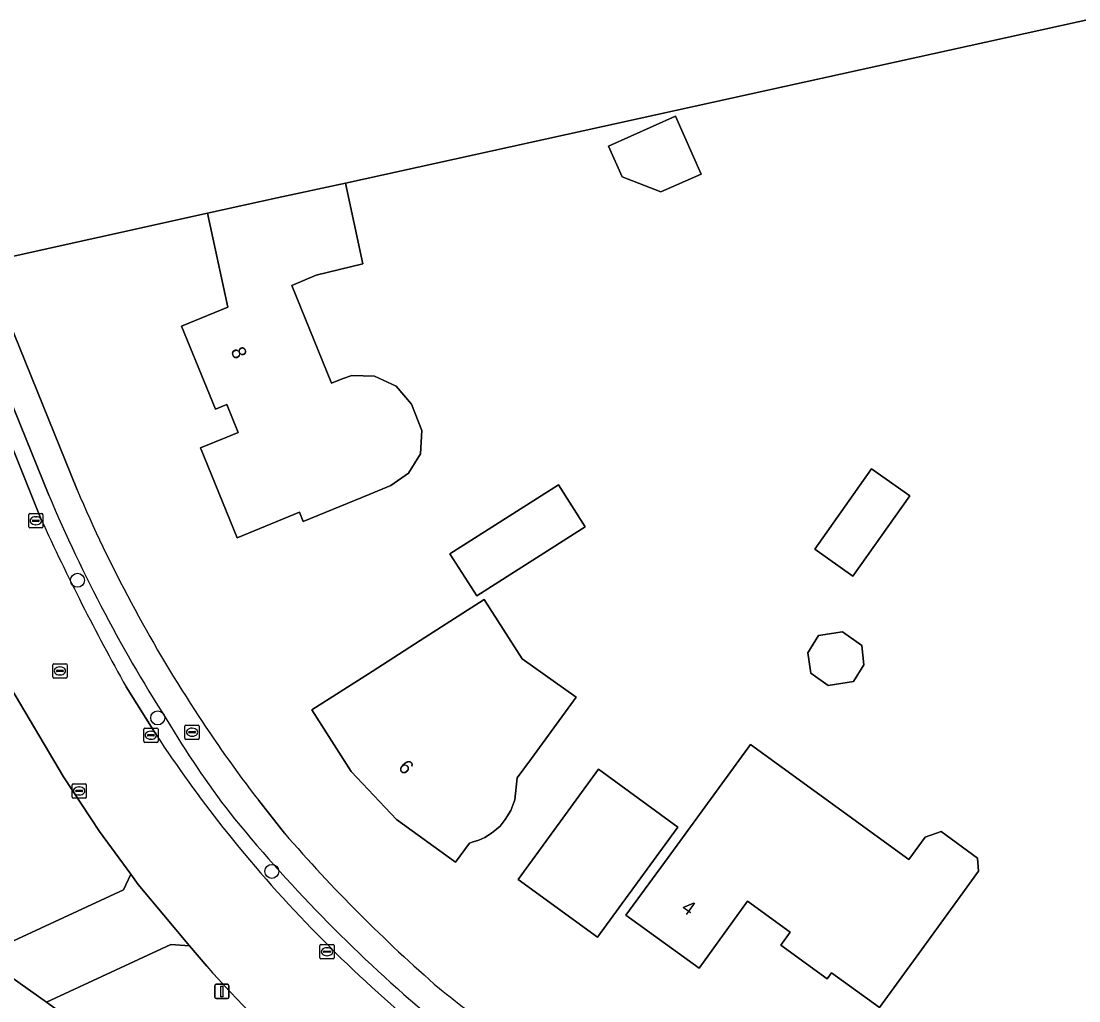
# Model space of a CAD drawing. Extents: x 157320 to 158835, y 386650 to 388491.
# Drawn here: x 158510.3 to 158584.3, y 387192.7 to 387261.3 of the extents above; entities that cross this region are included whole.
import ezdxf

# ---------------------------------------------------------------- set-up
doc = ezdxf.new("R2010")
doc.units = 0
for name, color, linetype in [('IMGEO_Berm_groen', 7, 'Continuous'), ('IMGEO_Boom', 7, 'Continuous'), ('IMGEO_Brandkraan', 7, 'Continuous'), ('IMGEO_Erf', 7, 'Continuous'), ('IMGEO_Fietspad_gesloten', 7, 'Continuous'), ('IMGEO_Kolk', 7, 'Continuous'), ('IMGEO_Lichtmast', 7, 'Continuous'), ('IMGEO_Loofbos', 7, 'Continuous'), ('IMGEO_Pand', 7, 'Continuous'), ('IMGEO_Pand_nummerreeks', 7, 'Continuous'), ('IMGEO_Rijbaan_lokaal_gesloten', 7, 'Continuous'), ('IMGEO_Rioolput', 7, 'Continuous'), ('IMGEO_Voetpad_open', 7, 'Continuous')]:
    doc.layers.add(name, color=color, linetype=linetype)

msp = doc.modelspace()

# ---------------------------------------------------------------- linework, layer by layer
at = {"layer": 'IMGEO_Berm_groen'}
for points in [[(158512.212, 387228.096), (158507.78, 387238.995), (158506.696, 387238.747), (158511.675, 387226.394)], [(158479.487, 387215.345), (158481.414, 387213.926), (158481.668, 387214.355), (158494.418, 387205.074), (158500, 387201.138), (158507.447, 387195.888), (158517.425, 387200.495), (158517.935, 387201.581), (158515.76, 387204.58), (158513.223, 387208.386), (158509.168, 387215.243)], [(158517.613, 387214.695), (158519.734, 387211.31)], [(158523.253, 387195.16), (158522.055, 387196.585), (158520.748, 387196.665), (158512.044, 387192.647), (158526.616, 387182.118), (158542.75, 387170.509), (158545.641, 387172.104), (158547.239, 387175.205), (158538.121, 387181.83)]]:
    msp.add_lwpolyline(points, dxfattribs=at)
for centre, radius, start, end in [((158608.164, 387268.454), 104.094, 202.81171, 212.85964), ((158659.766, 387294.203), 162.877, 204.60254, 209.21894), ((158596.278, 387261.6), 91.586, 213.30548, 218.2809), ((158571.238, 387241.857), 58.69, 210.60834, 218.32502), ((158607.821, 387273.312), 106.914, 219.39202, 229.86027), ((158600.313, 387265.147), 96.951, 218.44882, 229.58242), ((158583.429, 387248.382), 80.336, 221.49088, 228.56633)]:
    msp.add_arc(centre, radius, start, end, dxfattribs=at)
at = {"layer": 'IMGEO_Boom'}
for centre in [(158514.216, 387222.143), (158519.824, 387212.519), (158527.81, 387201.784)]:
    msp.add_circle(centre, 0.489, dxfattribs=at)
at = {"layer": 'IMGEO_Brandkraan'}
for p, q in [((158521.802, 387212.02), (158522.654, 387212.02)), ((158521.727, 387211.094), (158521.727, 387211.946)), ((158521.986, 387211.514), (158521.986, 387211.526)), ((158522.424, 387211.477), (158522.026, 387211.477)), ((158522.029, 387211.563), (158522.427, 387211.563)), ((158522.238, 387211.24), (158522.213, 387211.24)), ((158522.215, 387211.8), (158522.24, 387211.8)), ((158522.47, 387211.526), (158522.47, 387211.514)), ((158522.728, 387211.946), (158522.728, 387211.094)), ((158522.654, 387211.02), (158521.802, 387211.02))]:
    msp.add_line(p, q, dxfattribs=at)
for points in [[(158521.802, 387212.02), (158522.654, 387212.02)], [(158521.727, 387211.094), (158521.727, 387211.946)], [(158522.728, 387211.946), (158522.728, 387211.094)], [(158522.654, 387211.02), (158521.802, 387211.02)]]:
    msp.add_lwpolyline(points, dxfattribs=at)
for centre, radius, start, end in [((158521.804, 387211.944), 0.0765, 91.55205, 178.44795), ((158521.804, 387211.944), 0.0765, 91.55205, 178.44795), ((158522.652, 387211.944), 0.0765, 1.55205, 88.44795), ((158522.652, 387211.944), 0.0765, 1.55205, 88.44795), ((158522.026, 387211.523), 0.0403, 85.87752, 175.75265), ((158522.023, 387211.513), 0.0366, 178.93798, 274.71019), ((158522.427, 387211.52), 0.043, 264.86636, 352.45326), ((158522.431, 387211.525), 0.0386, 1.73085, 96.63898), ((158521.804, 387211.096), 0.0765, 181.55205, 268.44795), ((158521.804, 387211.096), 0.0765, 181.55205, 268.44795), ((158522.652, 387211.096), 0.0765, 271.55205, 358.44795), ((158522.652, 387211.096), 0.0765, 271.55205, 358.44795)]:
    msp.add_arc(centre, radius, start, end, dxfattribs=at)
for centre, major_axis, ratio, start_param, end_param in [((158522.214, 387211.52), (-0.387, 0.002), 0.722429, 4.712389, 7.853982), ((158522.239, 387211.52), (-0.39, 0.002), 0.717154, 1.570796, 4.712389)]:
    msp.add_ellipse(centre, major_axis=major_axis, ratio=ratio, start_param=start_param, end_param=end_param, dxfattribs=at)
at = {"layer": 'IMGEO_Erf'}
for points in [[(158590.658, 387262.626), (158532.96, 387249.93), (158534.17, 387244.29), (158530.9, 387243.49), (158529.21, 387242.77), (158531.983, 387235.941), (158532.72, 387236.24), (158533.407, 387236.479), (158534.985, 387236.421), (158536.505, 387235.719), (158537.586, 387234.462), (158538.288, 387232.619), (158538.2, 387230.981), (158537.358, 387229.628), (158536.133, 387228.77), (158535.84, 387228.65), (158534.625, 387228.151), (158530, 387226.25), (158529.73, 387226.907), (158525.38, 387225.12), (158522.82, 387231.41), (158524.664, 387232.164), (158525.461, 387232.49), (158524.667, 387234.434), (158523.87, 387234.108), (158521.489, 387239.929), (158524.717, 387241.249), (158523.3, 387247.83), (158507.735, 387244.384), (158514.195, 387228.465)], [(158526.889, 387206.736), (158528.69, 387204.457)]]:
    msp.add_lwpolyline(points, dxfattribs=at)
for points in [[(158552.307, 387250.362), (158551.345, 387252.519), (158556.034, 387254.609), (158557.838, 387250.562), (158555.016, 387249.304)], [(158565.778, 387224.333), (158569.749, 387229.95), (158572.427, 387228.056), (158568.457, 387222.44)], [(158542.15, 387221.05), (158540.264, 387223.997), (158547.85, 387228.82), (158549.73, 387225.88)], [(158545.307, 387216.652), (158549.104, 387213.968), (158545.96, 387209.68), (158544.97, 387208.33), (158544.806, 387206.786), (158544.52, 387206.04), (158544.118, 387205.416), (158543.774, 387204.942), (158543.52, 387204.74), (158543.18, 387204.448), (158542.696, 387204.164), (158542.282, 387203.96), (158541.898, 387203.845), (158541.64, 387203.75), (158540.66, 387202.42), (158536.53, 387205.41), (158533.36, 387208.76), (158530.61, 387213.08), (158534.822, 387215.775), (158538.19, 387217.93), (158542.659, 387220.79)], [(158565.307, 387217.078), (158566.054, 387218.291), (158567.723, 387218.547), (158569.067, 387217.589), (158569.218, 387216.239), (158568.495, 387215.064), (158566.712, 387214.79), (158565.512, 387215.646)], [(158572.373, 387202.615), (158573.509, 387204.181), (158574.618, 387204.569), (158577.171, 387202.716), (158577.237, 387201.79), (158575.951, 387200.018), (158573.258, 387196.307), (158570.32, 387192.26), (158566.963, 387194.696), (158566.659, 387194.276), (158563.415, 387196.63), (158564.071, 387197.533), (158561.086, 387199.7), (158557.69, 387195.02), (158552.57, 387198.71), (158555.518, 387202.749), (158561.29, 387210.66)], [(158556.203, 387204.879), (158550.579, 387197.174), (158545.032, 387201.223), (158550.656, 387208.928)]]:
    msp.add_lwpolyline(points, close=True, dxfattribs=at)
for centre, radius, start, end in [((158605.912, 387267.508), 99.682, 203.05909, 213.08627), ((158601.885, 387264.541), 94.688, 212.91219, 217.62415), ((158610.169, 387274.907), 107.712, 220.84782, 229.02022), ((158931.682, 387686.416), 629.809, 231.490178, 231.951881)]:
    msp.add_arc(centre, radius, start, end, dxfattribs=at)
at = {"layer": 'IMGEO_Fietspad_gesloten'}
msp.add_lwpolyline([(158620.551, 387113.561), (158609.627, 387121.738), (158602.526, 387126.907), (158599.211, 387129.321), (158580.746, 387142.77), (158563.599, 387155.314), (158546.328, 387167.888), (158542.75, 387170.509), (158526.616, 387182.118), (158512.044, 387192.647), (158507.447, 387195.888)], dxfattribs=at)
at = {"layer": 'IMGEO_Kolk'}
for p, q in [((158510.873, 387226.808), (158511.725, 387226.808)), ((158510.798, 387225.882), (158510.798, 387226.734)), ((158511.057, 387226.302), (158511.057, 387226.314)), ((158511.495, 387226.265), (158511.097, 387226.265)), ((158511.1, 387226.351), (158511.498, 387226.351)), ((158511.286, 387226.588), (158511.311, 387226.588)), ((158511.541, 387226.314), (158511.541, 387226.302)), ((158511.799, 387226.734), (158511.799, 387225.882)), ((158511.725, 387225.808), (158510.873, 387225.808)), ((158511.309, 387226.028), (158511.284, 387226.028)), ((158518.843, 387210.882), (158518.843, 387211.734)), ((158518.918, 387211.808), (158519.77, 387211.808)), ((158519.102, 387211.302), (158519.102, 387211.314)), ((158519.54, 387211.265), (158519.142, 387211.265)), ((158519.145, 387211.351), (158519.543, 387211.351)), ((158519.331, 387211.588), (158519.356, 387211.588)), ((158519.586, 387211.314), (158519.586, 387211.302)), ((158519.844, 387211.734), (158519.844, 387210.882)), ((158519.77, 387210.808), (158518.918, 387210.808)), ((158519.354, 387211.028), (158519.329, 387211.028)), ((158513.829, 387206.984), (158513.829, 387207.836)), ((158513.904, 387207.91), (158514.756, 387207.91)), ((158514.317, 387207.69), (158514.342, 387207.69)), ((158514.83, 387207.836), (158514.83, 387206.984)), ((158514.756, 387206.91), (158513.904, 387206.91)), ((158514.088, 387207.404), (158514.088, 387207.416)), ((158514.526, 387207.367), (158514.128, 387207.367)), ((158514.131, 387207.453), (158514.529, 387207.453)), ((158514.34, 387207.13), (158514.315, 387207.13)), ((158514.572, 387207.416), (158514.572, 387207.404)), ((158531.166, 387195.739), (158531.166, 387196.591)), ((158531.241, 387196.665), (158532.093, 387196.665)), ((158531.654, 387196.445), (158531.679, 387196.445)), ((158532.167, 387196.591), (158532.167, 387195.739)), ((158531.425, 387196.159), (158531.425, 387196.171)), ((158531.863, 387196.122), (158531.465, 387196.122)), ((158531.468, 387196.208), (158531.866, 387196.208)), ((158531.677, 387195.885), (158531.652, 387195.885)), ((158531.909, 387196.171), (158531.909, 387196.159)), ((158532.093, 387195.665), (158531.241, 387195.665))]:
    msp.add_line(p, q, dxfattribs=at)
for points in [[(158510.873, 387226.808), (158511.725, 387226.808)], [(158510.798, 387225.882), (158510.798, 387226.734)], [(158511.799, 387226.734), (158511.799, 387225.882)], [(158511.725, 387225.808), (158510.873, 387225.808)], [(158518.843, 387210.882), (158518.843, 387211.734)], [(158518.918, 387211.808), (158519.77, 387211.808)], [(158519.844, 387211.734), (158519.844, 387210.882)], [(158519.77, 387210.808), (158518.918, 387210.808)], [(158513.829, 387206.984), (158513.829, 387207.836)], [(158513.904, 387207.91), (158514.756, 387207.91)], [(158514.83, 387207.836), (158514.83, 387206.984)], [(158514.756, 387206.91), (158513.904, 387206.91)], [(158531.166, 387195.739), (158531.166, 387196.591)], [(158531.241, 387196.665), (158532.093, 387196.665)], [(158532.167, 387196.591), (158532.167, 387195.739)], [(158532.093, 387195.665), (158531.241, 387195.665)]]:
    msp.add_lwpolyline(points, dxfattribs=at)
for centre, radius, start, end in [((158510.875, 387226.732), 0.0765, 91.55205, 178.44795), ((158510.875, 387226.732), 0.0765, 91.55205, 178.44795), ((158511.723, 387226.732), 0.0765, 1.55205, 88.44795), ((158511.723, 387226.732), 0.0765, 1.55205, 88.44795), ((158511.097, 387226.311), 0.0403, 85.87752, 175.75265), ((158511.094, 387226.301), 0.0366, 178.93798, 274.71019), ((158511.498, 387226.308), 0.043, 264.86636, 352.45326), ((158511.502, 387226.313), 0.0386, 1.73085, 96.63898), ((158510.875, 387225.884), 0.0765, 181.55205, 268.44795), ((158510.875, 387225.884), 0.0765, 181.55205, 268.44795), ((158511.723, 387225.884), 0.0765, 271.55205, 358.44795), ((158511.723, 387225.884), 0.0765, 271.55205, 358.44795), ((158518.92, 387211.732), 0.0765, 91.55205, 178.44795), ((158518.92, 387211.732), 0.0765, 91.55205, 178.44795), ((158519.142, 387211.311), 0.0403, 85.87752, 175.75265), ((158519.139, 387211.301), 0.0366, 178.93798, 274.71019), ((158519.543, 387211.308), 0.043, 264.86636, 352.45326), ((158519.547, 387211.313), 0.0386, 1.73085, 96.63898), ((158519.768, 387211.732), 0.0765, 1.55205, 88.44795), ((158519.768, 387211.732), 0.0765, 1.55205, 88.44795), ((158518.92, 387210.884), 0.0765, 181.55205, 268.44795), ((158518.92, 387210.884), 0.0765, 181.55205, 268.44795), ((158519.768, 387210.884), 0.0765, 271.55205, 358.44795), ((158519.768, 387210.884), 0.0765, 271.55205, 358.44795), ((158513.906, 387207.834), 0.0765, 91.55205, 178.44795), ((158513.906, 387207.834), 0.0765, 91.55205, 178.44795), ((158514.754, 387207.834), 0.0765, 1.55205, 88.44795), ((158514.754, 387207.834), 0.0765, 1.55205, 88.44795), ((158513.906, 387206.986), 0.0765, 181.55205, 268.44795), ((158513.906, 387206.986), 0.0765, 181.55205, 268.44795), ((158514.128, 387207.413), 0.0403, 85.87752, 175.75265), ((158514.125, 387207.403), 0.0366, 178.93798, 274.71019), ((158514.529, 387207.41), 0.043, 264.86636, 352.45326), ((158514.533, 387207.415), 0.0386, 1.73085, 96.63898), ((158514.754, 387206.986), 0.0765, 271.55205, 358.44795), ((158514.754, 387206.986), 0.0765, 271.55205, 358.44795), ((158531.243, 387196.589), 0.0765, 91.55205, 178.44795), ((158531.243, 387196.589), 0.0765, 91.55205, 178.44795), ((158532.091, 387196.589), 0.0765, 1.55205, 88.44795), ((158532.091, 387196.589), 0.0765, 1.55205, 88.44795), ((158531.243, 387195.741), 0.0765, 181.55205, 268.44795), ((158531.243, 387195.741), 0.0765, 181.55205, 268.44795), ((158531.465, 387196.168), 0.0403, 85.87752, 175.75265), ((158531.462, 387196.158), 0.0366, 178.93798, 274.71019), ((158531.866, 387196.165), 0.043, 264.86636, 352.45326), ((158531.87, 387196.17), 0.0386, 1.73085, 96.63898), ((158532.091, 387195.741), 0.0765, 271.55205, 358.44795), ((158532.091, 387195.741), 0.0765, 271.55205, 358.44795)]:
    msp.add_arc(centre, radius, start, end, dxfattribs=at)
for centre, major_axis, ratio, start_param, end_param in [((158511.285, 387226.308), (-0.387, 0.002), 0.722429, 4.712389, 7.853982), ((158511.31, 387226.308), (-0.39, 0.002), 0.717154, 1.570796, 4.712389), ((158519.33, 387211.308), (-0.387, 0.002), 0.722429, 4.712389, 7.853982), ((158519.355, 387211.308), (-0.39, 0.002), 0.717154, 1.570796, 4.712389), ((158514.316, 387207.41), (-0.387, 0.002), 0.722429, 4.712389, 7.853982), ((158514.341, 387207.41), (-0.39, 0.002), 0.717154, 1.570796, 4.712389), ((158531.653, 387196.165), (-0.387, 0.002), 0.722429, 4.712389, 7.853982), ((158531.678, 387196.165), (-0.39, 0.002), 0.717154, 1.570796, 4.712389)]:
    msp.add_ellipse(centre, major_axis=major_axis, ratio=ratio, start_param=start_param, end_param=end_param, dxfattribs=at)
at = {"layer": 'IMGEO_Lichtmast'}
for p, q in [((158523.818, 387192.989), (158523.818, 387193.789)), ((158523.818, 387193.789), (158523.818, 387192.989)), ((158523.918, 387193.889), (158524.708, 387193.889)), ((158524.708, 387193.889), (158523.918, 387193.889)), ((158524.808, 387193.789), (158524.808, 387192.989)), ((158524.808, 387192.989), (158524.808, 387193.789)), ((158524.708, 387192.889), (158523.918, 387192.889)), ((158523.918, 387192.889), (158524.708, 387192.889))]:
    msp.add_line(p, q, dxfattribs=at)
msp.add_lwpolyline([(158524.238, 387193.764), (158524.388, 387193.764), (158524.388, 387193.014), (158524.238, 387193.014), (158524.238, 387193.764)], dxfattribs=at)
for centre, start, end in [((158523.918, 387193.789), 90, 180), ((158523.918, 387193.789), 90, 180), ((158524.708, 387193.789), 0, 90), ((158524.708, 387193.789), 360, 90), ((158523.918, 387192.989), 180, 270), ((158523.918, 387192.989), 180, 270), ((158524.708, 387192.989), 270, 0), ((158524.708, 387192.989), 270, 0)]:
    msp.add_arc(centre, 0.1, start, end, dxfattribs=at)
at = {"layer": 'IMGEO_Loofbos'}
msp.add_lwpolyline([(158504.271, 387252.921), (158505.456, 387250), (158507.735, 387244.384), (158523.3, 387247.83), (158528.186, 387248.892), (158532.96, 387249.93), (158590.658, 387262.626), (158604.915, 387281.002)], dxfattribs=at)
at = {"layer": 'IMGEO_Pand'}
for points in [[(158552.307, 387250.362), (158555.016, 387249.304), (158557.838, 387250.562), (158556.034, 387254.609), (158551.345, 387252.519)], [(158532.72, 387236.24), (158531.983, 387235.941), (158529.21, 387242.77), (158530.9, 387243.49), (158534.17, 387244.29), (158532.96, 387249.93), (158528.186, 387248.892), (158523.3, 387247.83), (158524.717, 387241.249), (158521.489, 387239.929), (158523.87, 387234.108), (158524.667, 387234.434), (158525.461, 387232.49), (158524.664, 387232.164), (158522.82, 387231.41), (158525.38, 387225.12), (158529.73, 387226.907), (158530, 387226.25), (158534.625, 387228.151), (158535.84, 387228.65), (158536.133, 387228.77), (158537.358, 387229.628), (158538.2, 387230.981), (158538.288, 387232.619), (158537.586, 387234.462), (158536.505, 387235.719), (158534.985, 387236.421), (158533.407, 387236.479)], [(158565.778, 387224.333), (158568.457, 387222.44), (158572.427, 387228.056), (158569.749, 387229.95)], [(158542.15, 387221.05), (158549.73, 387225.88), (158547.85, 387228.82), (158540.264, 387223.997)], [(158534.822, 387215.775), (158530.61, 387213.08), (158533.36, 387208.76), (158536.53, 387205.41), (158540.66, 387202.42), (158541.64, 387203.75), (158541.898, 387203.845), (158542.282, 387203.96), (158542.696, 387204.164), (158543.18, 387204.448), (158543.52, 387204.74), (158543.774, 387204.942), (158544.118, 387205.416), (158544.52, 387206.04), (158544.806, 387206.786), (158544.97, 387208.33), (158545.96, 387209.68), (158549.104, 387213.968), (158545.307, 387216.652), (158542.659, 387220.79), (158538.19, 387217.93)], [(158565.307, 387217.078), (158565.512, 387215.646), (158566.712, 387214.79), (158568.495, 387215.064), (158569.218, 387216.239), (158569.067, 387217.589), (158567.723, 387218.547), (158566.054, 387218.291)], [(158572.373, 387202.615), (158561.29, 387210.66), (158555.518, 387202.749), (158552.57, 387198.71), (158557.69, 387195.02), (158561.086, 387199.7), (158564.071, 387197.533), (158563.415, 387196.63), (158566.659, 387194.276), (158566.963, 387194.696), (158570.32, 387192.26), (158573.258, 387196.307), (158575.951, 387200.018), (158577.237, 387201.79), (158577.171, 387202.716), (158574.618, 387204.569), (158573.509, 387204.181)], [(158556.203, 387204.879), (158550.656, 387208.928), (158545.032, 387201.223), (158550.579, 387197.174)]]:
    msp.add_lwpolyline(points, close=True, dxfattribs=at)
at = {"layer": 'IMGEO_Rijbaan_lokaal_gesloten'}
for points in [[(158511.675, 387226.394), (158506.696, 387238.747), (158505.411, 387241.935), (158504.326, 387244.626), (158504.161, 387245.015), (158497.876, 387241.608)], [(158509.168, 387215.243), (158513.223, 387208.386), (158515.76, 387204.58), (158517.935, 387201.581), (158518.445, 387200.877), (158522.055, 387196.585), (158523.253, 387195.16)], [(158519.734, 387211.31), (158517.613, 387214.695)]]:
    msp.add_lwpolyline(points, dxfattribs=at)
for centre, radius, start, end in [((158659.766, 387294.203), 162.877, 204.60254, 209.21894), ((158596.278, 387261.6), 91.586, 213.30548, 218.2809), ((158600.313, 387265.147), 96.951, 218.44882, 229.58242), ((158583.429, 387248.382), 80.336, 221.49088, 228.56633)]:
    msp.add_arc(centre, radius, start, end, dxfattribs=at)
at = {"layer": 'IMGEO_Rioolput'}
for p, q in [((158512.481, 387215.381), (158512.481, 387216.233)), ((158512.556, 387216.307), (158513.408, 387216.307)), ((158512.74, 387215.801), (158512.74, 387215.813)), ((158513.178, 387215.764), (158512.78, 387215.764)), ((158512.783, 387215.85), (158513.181, 387215.85)), ((158512.969, 387216.087), (158512.994, 387216.087)), ((158513.224, 387215.813), (158513.224, 387215.801)), ((158513.482, 387216.233), (158513.482, 387215.381)), ((158513.408, 387215.307), (158512.556, 387215.307)), ((158512.992, 387215.527), (158512.967, 387215.527))]:
    msp.add_line(p, q, dxfattribs=at)
for points in [[(158512.481, 387215.381), (158512.481, 387216.233)], [(158512.556, 387216.307), (158513.408, 387216.307)], [(158513.482, 387216.233), (158513.482, 387215.381)], [(158513.408, 387215.307), (158512.556, 387215.307)]]:
    msp.add_lwpolyline(points, dxfattribs=at)
for centre, radius, start, end in [((158512.558, 387216.231), 0.0765, 91.55205, 178.44795), ((158512.558, 387216.231), 0.0765, 91.55205, 178.44795), ((158512.78, 387215.81), 0.0403, 85.87752, 175.75265), ((158512.777, 387215.8), 0.0366, 178.93798, 274.71019), ((158513.181, 387215.807), 0.043, 264.86636, 352.45326), ((158513.185, 387215.812), 0.0386, 1.73085, 96.63898), ((158513.406, 387216.231), 0.0765, 1.55205, 88.44795), ((158513.406, 387216.231), 0.0765, 1.55205, 88.44795), ((158512.558, 387215.383), 0.0765, 181.55205, 268.44795), ((158512.558, 387215.383), 0.0765, 181.55205, 268.44795), ((158513.406, 387215.383), 0.0765, 271.55205, 358.44795), ((158513.406, 387215.383), 0.0765, 271.55205, 358.44795)]:
    msp.add_arc(centre, radius, start, end, dxfattribs=at)
for centre, major_axis, ratio, start_param, end_param in [((158512.968, 387215.807), (-0.387, 0.002), 0.722429, 4.712389, 7.853982), ((158512.993, 387215.807), (-0.39, 0.002), 0.717154, 1.570796, 4.712389)]:
    msp.add_ellipse(centre, major_axis=major_axis, ratio=ratio, start_param=start_param, end_param=end_param, dxfattribs=at)
at = {"layer": 'IMGEO_Voetpad_open'}
for points in [[(158500, 387257.996), (158500.107, 387257.765), (158502.332, 387252.467), (158503.33, 387250), (158505.187, 387245.411), (158506.487, 387242.2), (158507.78, 387238.995), (158512.212, 387228.096)], [(158514.195, 387228.465), (158507.735, 387244.384), (158505.456, 387250)], [(158528.69, 387204.457), (158526.889, 387206.736)]]:
    msp.add_lwpolyline(points, dxfattribs=at)
msp.add_lwpolyline([(158522.055, 387196.585), (158518.445, 387200.877), (158517.935, 387201.581), (158517.425, 387200.495), (158507.447, 387195.888), (158512.044, 387192.647), (158520.748, 387196.665)], close=True, dxfattribs=at)
for centre, radius, start, end in [((158605.912, 387267.508), 99.682, 203.05909, 213.08627), ((158608.164, 387268.454), 104.094, 202.81171, 212.85964), ((158601.885, 387264.541), 94.688, 212.91219, 217.62415), ((158571.238, 387241.857), 58.69, 210.60834, 218.32502), ((158607.821, 387273.312), 106.914, 219.39202, 229.86027), ((158610.169, 387274.907), 107.712, 220.84782, 229.02022), ((158931.682, 387686.416), 629.809, 231.490178, 231.951881)]:
    msp.add_arc(centre, radius, start, end, dxfattribs=at)

# ---------------------------------------------------------------- texts
at = {"layer": 'IMGEO_Pand_nummerreeks'}
for s, rotation, p in [('8', 292.24634, (158524.91, 387238.223)), ('6', 313.41862, (158536.586, 387209.017)), ('4', 324.21959, (158556.38, 387199.071))]:
    msp.add_text(s, height=1, rotation=rotation, dxfattribs=at).set_placement(p)

doc.saveas('drawing.dxf')
